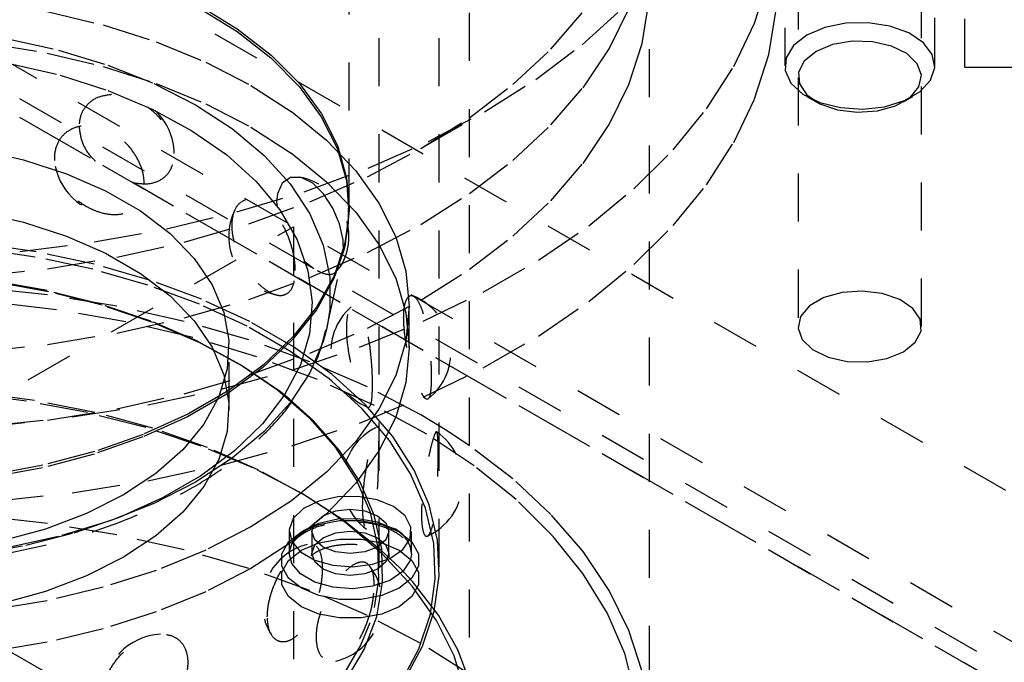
# Model space of a CAD drawing. Header units: inches. Extents: x 1907 to 2452, y -210 to -54.
# Tile 404 of 656: x 1998.1 to 2000.15, y -189.95 to -188.61. Entities that reach past the tile are written whole.
import ezdxf

# ---------------------------------------------------------------- set-up
doc = ezdxf.new("R2010")
doc.units = ezdxf.units.IN
doc.header["$LTSCALE"] = 0.5
doc.header["$MEASUREMENT"] = 0
doc.linetypes.add('HIDDEN', pattern=[0.225, 0.15, -0.075])
doc.layers.add('SID-M-H', color=4, linetype='HIDDEN')

msp = doc.modelspace()

# ---------------------------------------------------------------- linework, layer by layer
at = {"layer": 'SID-M-H'}
for p, q in [((1998.79075, -188.99808), (1998.79075, -184.10164)), ((2007.77863, -193.98848), (1992.04551, -184.90594)), ((2015.11487, -198.53046), (1991.78034, -185.05973)), ((1992.04203, -185.27355), (2007.07501, -193.95191)), ((1992.04203, -185.31213), (2007.07501, -193.99048)), ((2007.77863, -194.39675), (1992.04551, -185.31421)), ((1998.85325, -189.74751), (1998.85325, -185.47353)), ((1998.97825, -189.74751), (1998.97825, -185.47353)), ((1999.04075, -190.09485), (1999.04075, -185.68757)), ((1999.697, -188.22578), (1999.697, -188.70489)), ((2000.0095, -188.70489), (2000.0095, -188.22578)), ((2000.07125, -188.20687), (2000.07125, -188.70809)), ((1999.41575, -190.57048), (1999.41575, -188.52913)), ((1999.63418, -188.61615), (1999.66378, -188.52376)), ((1999.72475, -188.52913), (1999.72475, -189.24768)), ((1999.98175, -189.24768), (1999.98175, -188.52913)), ((1999.40017, -188.65873), (1999.41402, -188.57245)), ((1998.16231, -188.59202), (1998.27887, -188.61989)), ((1998.47618, -188.58379), (1998.55739, -188.63354)), ((1998.47659, -188.57796), (1998.55785, -188.62773)), ((1999.21039, -188.67042), (1999.27729, -188.59286)), ((1999.27546, -188.66099), (1999.36042, -188.58401)), ((1999.33151, -188.66965), (1999.37259, -188.58631)), ((1999.66378, -188.68136), (1999.67951, -188.58784)), ((1999.87074, -188.61525), (1999.8242, -188.61626)), ((1999.91573, -188.62221), (1999.87074, -188.61525)), ((1998.27887, -188.61989), (1998.38929, -188.65512)), ((1998.55739, -188.63354), (1998.62784, -188.68848)), ((1998.55785, -188.62773), (1998.62834, -188.68271)), ((1999.59093, -188.70673), (1999.63418, -188.61615)), ((1999.78024, -188.62514), (1999.74276, -188.64111)), ((1999.8242, -188.61626), (1999.78024, -188.62514)), ((1999.95517, -188.63652), (1999.91573, -188.62221)), ((1998.07685, -188.64844), (1998.18543, -188.67222)), ((1998.38929, -188.65512), (1998.49218, -188.69727)), ((1999.74276, -188.64111), (1999.71511, -188.66274)), ((1999.83736, -188.65394), (1999.79681, -188.6609)), ((1999.87962, -188.65494), (1999.83736, -188.65394)), ((1999.91903, -188.66382), (1999.87962, -188.65494)), ((1999.98555, -188.6569), (1999.95517, -188.63652)), ((1998.04109, -188.65841), (1998.16231, -188.67857)), ((1998.18543, -188.67222), (1998.28825, -188.70337)), ((1999.13137, -188.74409), (1999.21039, -188.67042)), ((1999.17921, -188.73341), (1999.27546, -188.66099)), ((1999.27729, -188.75045), (1999.33151, -188.66965)), ((1999.37259, -188.7439), (1999.40017, -188.65873)), ((1999.71511, -188.66274), (1999.69972, -188.68812)), ((1999.76239, -188.67509), (1999.73781, -188.69497)), ((1999.79681, -188.6609), (1999.76239, -188.67509)), ((1999.95131, -188.6796), (1999.91903, -188.66382)), ((2000.00418, -188.68154), (1999.98555, -188.6569)), ((1998.16231, -188.67857), (1998.27887, -188.70644)), ((1998.49218, -188.69727), (1998.58625, -188.7458)), ((1998.62784, -188.68848), (1998.68654, -188.74785)), ((1998.62834, -188.68271), (1998.68708, -188.74211)), ((1999.63418, -188.77374), (1999.66378, -188.68136)), ((1999.69972, -188.68812), (1999.69798, -188.71499)), ((1999.73781, -188.69497), (1999.72574, -188.71837)), ((1999.97296, -188.70058), (1999.95131, -188.6796)), ((2000.00939, -188.70826), (2000.00418, -188.68154)), ((1998.08403, -188.69987), (1998.18934, -188.72451)), ((1998.27887, -188.70644), (1998.38929, -188.74167)), ((1998.28825, -188.70337), (1998.38382, -188.74145)), ((1999.53435, -188.79482), (1999.59093, -188.70673)), ((1999.69798, -188.71499), (1999.71004, -188.74096)), ((1999.98164, -188.72448), (1999.97296, -188.70058)), ((2000.00073, -188.73468), (2000.00939, -188.70826)), ((2000.07125, -188.70809), (2000.28625, -188.70809)), ((1998.18934, -188.72451), (1998.28861, -188.75643)), ((1999.07238, -188.80071), (1999.17921, -188.73341)), ((1999.72574, -188.71837), (1999.72748, -188.74277)), ((1999.97641, -188.74871), (1999.98164, -188.72448)), ((1999.97897, -188.75845), (2000.00073, -188.73468)), ((1998.28861, -188.75643), (1998.38033, -188.79515)), ((1998.38382, -188.74145), (1998.47074, -188.78591)), ((1998.38929, -188.74167), (1998.49218, -188.78382)), ((1998.58625, -188.7458), (1998.67031, -188.8001)), ((1998.68654, -188.74785), (1998.73266, -188.8108)), ((1998.68708, -188.74211), (1998.73323, -188.80511)), ((1999.04092, -188.81324), (1999.13137, -188.74409)), ((1999.21039, -188.82802), (1999.27729, -188.75045)), ((1999.33151, -188.82725), (1999.37259, -188.7439)), ((1999.71004, -188.74096), (1999.73482, -188.76373)), ((1999.72748, -188.74277), (1999.74286, -188.76552)), ((1999.94603, -188.77746), (1999.97897, -188.75845)), ((1999.95783, -188.77065), (1999.97641, -188.74871)), ((1999.59093, -188.86432), (1999.63418, -188.77374)), ((1999.73482, -188.76373), (1999.77012, -188.78126)), ((1999.74275, -188.76866), (1999.76237, -188.77999)), ((1999.74286, -188.76552), (1999.7702, -188.78415)), ((1999.90486, -188.79003), (1999.94603, -188.77746)), ((1999.92792, -188.78792), (1999.95783, -188.77065)), ((1999.94413, -188.77999), (1999.96375, -188.76866)), ((1998.38033, -188.79515), (1998.46311, -188.84008)), ((1998.47074, -188.78591), (1998.54775, -188.83609)), ((1998.49218, -188.78382), (1998.58625, -188.83235)), ((1998.67031, -188.8001), (1998.74331, -188.8595)), ((1999.46486, -188.87979), (1999.53435, -188.79482)), ((1999.77012, -188.78126), (1999.81281, -188.79202)), ((1999.7702, -188.78415), (1999.80654, -188.79665)), ((1999.80654, -188.79665), (1999.84794, -188.80167)), ((1999.81281, -188.79202), (1999.85909, -188.79503)), ((1999.84794, -188.80167), (1999.88992, -188.79865)), ((1999.85909, -188.79503), (1999.90486, -188.79003)), ((1999.88992, -188.79865), (1999.92792, -188.78792)), ((1998.73266, -188.8108), (1998.76556, -188.87647)), ((1998.73323, -188.80511), (1998.76615, -188.87081)), ((1998.9398, -188.87727), (1999.04092, -188.81324)), ((1998.93999, -188.87717), (1999.07259, -188.80059)), ((1998.9558, -188.86238), (1999.07238, -188.80071)), ((1998.46311, -188.84008), (1998.5357, -188.89054)), ((1998.54775, -188.83609), (1998.61372, -188.89126)), ((1998.58625, -188.83235), (1998.67031, -188.88665)), ((1999.13137, -188.90169), (1999.21039, -188.82802)), ((1999.27729, -188.90804), (1999.33151, -188.82725)), ((1998.74331, -188.8595), (1998.80434, -188.92324)), ((1998.01764, -188.8789), (1998.11286, -188.90058)), ((1998.76556, -188.87647), (1998.78478, -188.94392)), ((1998.76615, -188.87081), (1998.78537, -188.9383)), ((1998.82888, -188.93565), (1998.9398, -188.87727)), ((1998.83036, -188.91795), (1998.9558, -188.86238)), ((1999.38298, -188.96098), (1999.46486, -188.87979)), ((1999.53435, -188.95242), (1999.59093, -188.86432)), ((1998.11286, -188.90058), (1998.20209, -188.92954)), ((1998.5357, -188.89054), (1998.597, -188.94578)), ((1998.61372, -188.89126), (1998.66768, -188.95062)), ((1998.67031, -188.88665), (1998.74331, -188.94605)), ((1999.04092, -188.97083), (1999.13137, -188.90169)), ((1998.697, -188.96699), (1998.83036, -188.91795)), ((1999.21039, -188.98561), (1999.27729, -188.90804)), ((1998.20209, -188.92954), (1998.28365, -188.96525)), ((1998.66838, -188.93727), (1998.65113, -188.94929)), ((1998.6907, -188.93719), (1998.66838, -188.93727)), ((1998.7148, -188.9492), (1998.6907, -188.93719)), ((1998.7091, -188.98787), (1998.82888, -188.93565)), ((1998.78537, -188.9383), (1998.79075, -188.99808)), ((1998.80434, -188.92324), (1998.85262, -188.99053)), ((1998.597, -188.94578), (1998.64608, -189.00494)), ((1998.65113, -188.94929), (1998.6414, -188.97115)), ((1998.66768, -188.95062), (1998.70886, -189.0133)), ((1998.73753, -188.97152), (1998.7148, -188.9492)), ((1998.74331, -188.94605), (1998.80434, -189.00979)), ((1998.78478, -188.94392), (1998.79004, -189.01221)), ((1999.28931, -189.03782), (1999.38298, -188.96098)), ((1999.46486, -189.03738), (1999.53435, -188.95242)), ((1998.28365, -188.96525), (1998.35603, -189.00703)), ((1998.55675, -189.00914), (1998.697, -188.96699)), ((1998.6414, -188.97115), (1998.63965, -188.98878)), ((1998.75647, -189.001), (1998.73753, -188.97152)), ((1998.9398, -189.03487), (1999.04092, -188.97083)), ((1998.58148, -189.03348), (1998.7091, -188.98787)), ((1998.63965, -188.98878), (1998.64085, -188.99766)), ((1998.64608, -189.00494), (1998.68219, -189.06713)), ((1998.77018, -189.03406), (1998.75647, -189.001)), ((1998.79075, -188.99808), (1998.79064, -189.00663)), ((1998.85262, -188.99053), (1998.88754, -189.06051)), ((1999.13137, -189.05928), (1999.21039, -188.98561)), ((1998.01764, -189.00873), (1998.11286, -189.03041)), ((1998.35603, -189.00703), (1998.41789, -189.05412)), ((1998.41066, -189.04407), (1998.55675, -189.00914)), ((1998.70886, -189.0133), (1998.73665, -189.07839)), ((1998.79064, -189.00663), (1998.78187, -189.07484)), ((1998.79004, -189.01221), (1998.78236, -189.07558)), ((1998.80434, -189.00979), (1998.85262, -189.07708)), ((1993.96562, -191.75817), (1998.67463, -189.03971)), ((1998.11286, -189.03041), (1998.20209, -189.05937)), ((1998.25986, -189.07152), (1998.41066, -189.04407)), ((1998.44712, -189.0721), (1998.58148, -189.03348)), ((1998.67463, -189.03971), (1998.67463, -190.26453)), ((1998.7779, -189.06724), (1998.77018, -189.03406)), ((1998.82888, -189.09324), (1998.9398, -189.03487)), ((1999.18455, -189.10972), (1999.28931, -189.03782)), ((1999.38298, -189.11858), (1999.46486, -189.03738)), ((1998.20209, -189.05937), (1998.28365, -189.09508)), ((1998.41789, -189.05412), (1998.46806, -189.10563)), ((1998.88754, -189.06051), (1998.90868, -189.13231)), ((1999.04092, -189.12843), (1999.13137, -189.05928)), ((1998.137, -189.10295), (1998.01305, -189.08516)), ((1998.13931, -189.09218), (1998.01453, -189.07426)), ((1998.10549, -189.09128), (1998.25986, -189.07152)), ((1998.30716, -189.10341), (1998.44712, -189.0721)), ((1998.68219, -189.06713), (1998.70478, -189.13142)), ((1998.73665, -189.07839), (1998.75065, -189.14494)), ((1998.7449, -189.24767), (1998.78236, -189.07558)), ((1998.78187, -189.07484), (1998.75919, -189.14197)), ((1998.7789, -189.09145), (1998.7779, -189.06724)), ((1998.78128, -189.08038), (1998.77929, -189.08848)), ((1998.78236, -189.07558), (1998.78128, -189.08038)), ((1998.85262, -189.07708), (1998.88754, -189.14706)), ((1997.94872, -189.10319), (1998.10549, -189.09128)), ((1998.25689, -189.12838), (1998.137, -189.10295)), ((1998.26, -189.11777), (1998.13931, -189.09218)), ((1998.16279, -189.12712), (1998.30716, -189.10341)), ((1998.28365, -189.09508), (1998.35603, -189.13686)), ((1998.46806, -189.10563), (1998.50561, -189.1606)), ((1998.7091, -189.14546), (1998.82888, -189.09324)), ((1998.77929, -189.08848), (1998.75861, -189.14747)), ((1998.01525, -189.14304), (1998.16279, -189.12712)), ((1998.37519, -189.15075), (1998.26, -189.11777)), ((1998.69663, -189.11066), (1998.71707, -189.12698)), ((1999.06946, -189.17616), (1999.18455, -189.10972)), ((1999.28931, -189.19541), (1999.38298, -189.11858)), ((1998.37132, -189.16114), (1998.25689, -189.12838)), ((1998.35603, -189.13686), (1998.41789, -189.18395)), ((1998.58148, -189.19107), (1998.7091, -189.14546)), ((1998.70478, -189.13142), (1998.71352, -189.19682)), ((1998.75861, -189.14747), (1998.72235, -189.21254)), ((1998.75919, -189.14197), (1998.72291, -189.20709)), ((1998.75065, -189.14494), (1998.75065, -189.21198)), ((1998.88754, -189.14706), (1998.90868, -189.21886)), ((1998.90868, -189.13231), (1998.91575, -189.20502)), ((1998.9398, -189.19246), (1999.04092, -189.12843)), ((1998.16279, -189.18167), (1998.01525, -189.16575)), ((1998.16206, -189.17281), (1998.04616, -189.15213)), ((1998.16481, -189.17499), (1998.04805, -189.15414)), ((1998.47894, -189.20085), (1998.37132, -189.16114)), ((1998.48353, -189.19073), (1998.37519, -189.15075)), ((1998.50561, -189.1606), (1998.52984, -189.21801)), ((1998.27311, -189.20099), (1998.16206, -189.17281)), ((1998.30716, -189.20538), (1998.16279, -189.18167)), ((1998.27669, -189.20337), (1998.16481, -189.17499)), ((1998.41789, -189.18395), (1998.46806, -189.23546)), ((1998.94491, -189.23664), (1999.06946, -189.17616)), ((1999.77858, -189.18731), (1999.74867, -189.20458)), ((1999.81658, -189.17659), (1999.77858, -189.18731)), ((1999.85856, -189.17357), (1999.81658, -189.17659)), ((1999.89996, -189.17858), (1999.85856, -189.17357)), ((1999.9363, -189.19108), (1999.89996, -189.17858)), ((1998.18187, -189.21256), (1998.03439, -189.19537)), ((1998.37789, -189.2363), (1998.27311, -189.20099)), ((1998.38224, -189.23894), (1998.27669, -189.20337)), ((1998.44712, -189.23668), (1998.30716, -189.20538)), ((1998.44712, -189.2297), (1998.58148, -189.19107)), ((1998.57849, -189.24705), (1998.47894, -189.20085)), ((1998.58375, -189.23724), (1998.48353, -189.19073)), ((1998.72291, -189.20709), (1998.67354, -189.26926)), ((1998.71352, -189.19682), (1998.70828, -189.26235)), ((1998.82888, -189.25083), (1998.9398, -189.19246)), ((1998.91575, -189.20502), (1998.90868, -189.27774)), ((1998.91575, -189.29158), (1998.91575, -189.20502)), ((1999.18455, -189.26731), (1999.28931, -189.19541)), ((1999.74867, -189.20458), (1999.73009, -189.22652)), ((1999.96364, -189.20971), (1999.9363, -189.19108)), ((1999.97902, -189.23246), (1999.96364, -189.20971)), ((1998.32592, -189.23765), (1998.18187, -189.21256)), ((1998.30716, -189.261), (1998.44712, -189.2297)), ((1998.52984, -189.21801), (1998.54031, -189.2768)), ((1998.72235, -189.21254), (1998.67301, -189.27468)), ((1998.75065, -189.21198), (1998.7449, -189.24767)), ((1998.90868, -189.21886), (1998.91575, -189.29158)), ((1999.73009, -189.22652), (1999.72486, -189.25075)), ((1998.46526, -189.27042), (1998.32592, -189.23765)), ((1998.475, -189.27827), (1998.37789, -189.2363)), ((1998.48007, -189.28122), (1998.38224, -189.23894)), ((1998.58148, -189.27531), (1998.44712, -189.23668)), ((1998.46806, -189.23546), (1998.50561, -189.29043)), ((1998.66881, -189.29919), (1998.57849, -189.24705)), ((1998.67467, -189.28972), (1998.58375, -189.23724)), ((1998.7091, -189.30305), (1998.82888, -189.25083)), ((1998.7449, -189.24767), (1998.74351, -189.2538)), ((1998.81182, -189.29071), (1998.94491, -189.23664)), ((1999.72486, -189.25075), (1999.73354, -189.27465)), ((1999.98076, -189.25686), (1999.97902, -189.23246)), ((1998.16279, -189.28471), (1998.30716, -189.261)), ((1998.59868, -189.31058), (1998.46526, -189.27042)), ((1998.67354, -189.26926), (1998.61179, -189.32764)), ((1998.70828, -189.26235), (1998.68912, -189.327)), ((1998.74351, -189.2538), (1998.73665, -189.27853)), ((1999.06946, -189.33375), (1999.18455, -189.26731)), ((1999.96869, -189.28026), (1999.98076, -189.25686)), ((1998.01525, -189.30063), (1998.16279, -189.28471)), ((1998.5632, -189.32636), (1998.475, -189.27827)), ((1998.56892, -189.32966), (1998.48007, -189.28122)), ((1998.50561, -189.29043), (1998.52984, -189.34784)), ((1998.54031, -189.2768), (1998.53682, -189.33585)), ((1998.54075, -189.42141), (1998.54075, -189.29158)), ((1998.7091, -189.32092), (1998.58148, -189.27531)), ((1998.67301, -189.27468), (1998.6113, -189.33302)), ((1998.67116, -189.33798), (1998.81182, -189.29071)), ((1998.75522, -189.34758), (1998.67467, -189.28972)), ((1998.73665, -189.27853), (1998.70886, -189.34362)), ((1998.90868, -189.27774), (1998.88754, -189.34954)), ((1998.91575, -189.29158), (1998.90868, -189.36429)), ((1999.73354, -189.27465), (1999.75519, -189.29563)), ((1999.94411, -189.30014), (1999.96869, -189.28026)), ((1998.58148, -189.34867), (1998.7091, -189.30305)), ((1998.72499, -189.35777), (1998.59868, -189.31058)), ((1998.74883, -189.35666), (1998.66881, -189.29919)), ((1999.75519, -189.29563), (1999.78747, -189.31141)), ((1999.78747, -189.31141), (1999.82688, -189.32029)), ((1999.90969, -189.31433), (1999.94411, -189.30014)), ((1998.61179, -189.32764), (1998.5385, -189.38138)), ((1998.64133, -189.37993), (1998.5632, -189.32636)), ((1998.64763, -189.38364), (1998.56892, -189.32966)), ((1998.68912, -189.327), (1998.65634, -189.38981)), ((1998.82888, -189.37314), (1998.7091, -189.32092)), ((1999.82688, -189.32029), (1999.86914, -189.3213)), ((1999.86914, -189.3213), (1999.90969, -189.31433)), ((1998.44712, -189.38729), (1998.58148, -189.34867)), ((1998.53682, -189.33585), (1998.51943, -189.39409)), ((1998.52399, -189.37809), (1998.67116, -189.33798)), ((1998.52984, -189.34784), (1998.54031, -189.40663)), ((1998.6113, -189.33302), (1998.53806, -189.38673)), ((1998.70886, -189.34362), (1998.66768, -189.4063)), ((1998.82447, -189.41012), (1998.75522, -189.34758)), ((1998.88754, -189.34954), (1998.85262, -189.41952)), ((1998.94491, -189.39423), (1999.06946, -189.33375)), ((1998.84309, -189.41159), (1998.72499, -189.35777)), ((1998.75452, -189.36127), (1998.74883, -189.35666)), ((1998.81762, -189.41879), (1998.75452, -189.36127)), ((1998.9398, -189.43151), (1998.82888, -189.37314)), ((1998.90868, -189.36429), (1998.88754, -189.43609)), ((1998.11945, -189.403), (1997.98942, -189.38705)), ((1998.13565, -189.40125), (1998.00599, -189.38401)), ((1998.30716, -189.41859), (1998.44712, -189.38729)), ((1998.37138, -189.41076), (1998.52399, -189.37809)), ((1998.53806, -189.38673), (1998.45433, -189.43507)), ((1998.5385, -189.38138), (1998.45473, -189.42975)), ((1998.51943, -189.39409), (1998.48846, -189.45041)), ((1998.65634, -189.38981), (1998.61045, -189.44982)), ((1998.70836, -189.4383), (1998.64133, -189.37993)), ((1998.66543, -189.39778), (1998.64763, -189.38364)), ((1998.81182, -189.4483), (1998.94491, -189.39423)), ((1998.24588, -189.42672), (1998.11945, -189.403)), ((1998.26141, -189.42634), (1998.13565, -189.40125)), ((1998.21448, -189.43572), (1998.37138, -189.41076)), ((1998.54031, -189.40663), (1998.53682, -189.46568)), ((1998.66768, -189.4063), (1998.61372, -189.46566)), ((1998.71516, -189.44244), (1998.66543, -189.39778)), ((1998.8816, -189.47662), (1998.82447, -189.41012)), ((1998.95195, -189.47155), (1998.84309, -189.41159)), ((1998.16279, -189.4423), (1998.30716, -189.41859)), ((1998.36732, -189.45793), (1998.24588, -189.42672)), ((1998.38183, -189.45901), (1998.26141, -189.42634)), ((1998.45433, -189.43507), (1998.36128, -189.47735)), ((1998.45473, -189.42975), (1998.36163, -189.47205)), ((1998.85262, -189.41952), (1998.80434, -189.48681)), ((1998.87437, -189.48484), (1998.81762, -189.41879)), ((1998.99435, -189.46458), (1998.9398, -189.43151)), ((1998.67463, -190.26453), (1997.26042, -189.44812)), ((1998.01525, -189.45822), (1998.16279, -189.4423)), ((1998.05444, -189.45281), (1998.21448, -189.43572)), ((1998.48846, -189.45041), (1998.4445, -189.50378)), ((1998.61045, -189.44982), (1998.55213, -189.50611)), ((1998.67116, -189.49557), (1998.81182, -189.4483)), ((1998.76344, -189.5007), (1998.70836, -189.4383)), ((1998.77065, -189.5053), (1998.71516, -189.44244)), ((1998.88754, -189.43609), (1998.85262, -189.50608)), ((1998.36163, -189.47205), (1998.26051, -189.5077)), ((1998.48244, -189.4963), (1998.36732, -189.45793)), ((1998.49555, -189.49888), (1998.38183, -189.45901)), ((1998.53682, -189.46568), (1998.51943, -189.52392)), ((1998.61372, -189.46566), (1998.54775, -189.52083)), ((1999.0506, -189.53713), (1998.95195, -189.47155)), ((1999.04092, -189.49555), (1998.99435, -189.46458)), ((1998.36128, -189.47735), (1998.26023, -189.51298)), ((1998.58999, -189.54141), (1998.48244, -189.4963)), ((1998.52399, -189.53569), (1998.67116, -189.49557)), ((1998.80434, -189.48681), (1998.74331, -189.55055)), ((1998.91842, -189.55406), (1998.87437, -189.48484)), ((1998.92594, -189.54629), (1998.8816, -189.47662)), ((1999.13137, -189.56469), (1999.04092, -189.49555)), ((1998.26023, -189.51298), (1998.15259, -189.54146)), ((1998.26051, -189.5077), (1998.1528, -189.5362)), ((1998.4445, -189.50378), (1998.38835, -189.55319)), ((1998.55213, -189.50611), (1998.48226, -189.55784)), ((1998.60129, -189.54551), (1998.49555, -189.49888)), ((1998.80583, -189.56632), (1998.76344, -189.5007)), ((1998.81336, -189.5714), (1998.77065, -189.5053)), ((1998.85262, -189.50608), (1998.80434, -189.57336)), ((1998.1528, -189.5362), (1998.04001, -189.55714)), ((1998.37138, -189.56835), (1998.52399, -189.53569)), ((1998.54775, -189.52083), (1998.47074, -189.57101)), ((1998.51943, -189.52392), (1998.48846, -189.58024)), ((1999.1337, -189.60378), (1999.0506, -189.53713)), ((1998.15259, -189.54146), (1998.03986, -189.56239)), ((1998.38835, -189.55319), (1998.32108, -189.59773)), ((1998.48226, -189.55784), (1998.40192, -189.60423)), ((1998.68878, -189.59276), (1998.58999, -189.54141)), ((1998.69785, -189.59835), (1998.60129, -189.54551)), ((1998.74331, -189.55055), (1998.67031, -189.60995)), ((1998.94924, -189.62561), (1998.91842, -189.55406)), ((1998.95697, -189.61833), (1998.92594, -189.54629)), ((1998.21448, -189.59332), (1998.37138, -189.56835)), ((1998.47074, -189.57101), (1998.38382, -189.61547)), ((1998.80434, -189.57336), (1998.74331, -189.63711)), ((1998.83499, -189.6343), (1998.80583, -189.56632)), ((1998.84273, -189.63989), (1998.81336, -189.5714)), ((1999.21039, -189.63837), (1999.13137, -189.56469)), ((1998.05444, -189.6104), (1998.21448, -189.59332)), ((1998.32108, -189.59773), (1998.24393, -189.63657)), ((1998.48846, -189.58024), (1998.4445, -189.63361)), ((1998.77773, -189.64979), (1998.68878, -189.59276)), ((1998.75094, -189.63282), (1998.69785, -189.59835)), ((1998.38382, -189.61547), (1998.28825, -189.65355)), ((1998.40192, -189.60423), (1998.3123, -189.64456)), ((1998.67031, -189.60995), (1998.58625, -189.66425)), ((1998.72781, -189.61075), (1998.69585, -189.62638)), ((1998.76684, -189.60196), (1998.72781, -189.61075)), ((1998.80869, -189.60096), (1998.76684, -189.60196)), ((1998.84883, -189.60786), (1998.80869, -189.60096)), ((1998.88292, -189.62191), (1998.84883, -189.60786)), ((1998.97433, -189.69187), (1998.95697, -189.61833)), ((1999.13818, -189.60776), (1999.1337, -189.60378)), ((1999.21392, -189.68281), (1999.13818, -189.60776)), ((1998.24393, -189.63657), (1998.15833, -189.66898)), ((1998.4445, -189.63361), (1998.38835, -189.68302)), ((1998.74331, -189.63711), (1998.67031, -189.6965)), ((1998.69585, -189.62638), (1998.67441, -189.64715)), ((1998.73638, -189.6412), (1998.76233, -189.63119)), ((1998.78413, -189.65683), (1998.75094, -189.63282)), ((1998.76233, -189.63119), (1998.79295, -189.62767)), ((1998.79295, -189.62767), (1998.82356, -189.63119)), ((1998.82356, -189.63119), (1998.84952, -189.6412)), ((1998.85054, -189.70375), (1998.83499, -189.6343)), ((1998.8584, -189.70986), (1998.84273, -189.63989)), ((1998.90726, -189.64159), (1998.88292, -189.62191)), ((1998.96648, -189.69867), (1998.94924, -189.62561)), ((1999.27729, -189.71593), (1999.21039, -189.63837)), ((1998.16279, -189.65731), (1998.01525, -189.64138)), ((1998.30716, -189.68102), (1998.16279, -189.65731)), ((1998.28825, -189.65355), (1998.18543, -189.6847)), ((1998.3123, -189.64456), (1998.21479, -189.67823)), ((1998.67441, -189.64715), (1998.66581, -189.67082)), ((1998.69113, -189.67448), (1998.72757, -189.65919)), ((1998.69585, -189.67211), (1998.72781, -189.65648)), ((1998.71295, -189.67386), (1998.71904, -189.65618)), ((1998.71904, -189.65618), (1998.73638, -189.6412)), ((1998.72757, -189.65919), (1998.77042, -189.65116)), ((1998.72781, -189.65648), (1998.76684, -189.64769)), ((1998.76684, -189.64769), (1998.80869, -189.64669)), ((1998.77042, -189.65116), (1998.81548, -189.65116)), ((1998.85586, -189.71187), (1998.77773, -189.64979)), ((1998.85915, -189.72027), (1998.78413, -189.65683)), ((1998.80869, -189.64669), (1998.84883, -189.65359)), ((1998.81548, -189.65116), (1998.85832, -189.65919)), ((1998.84883, -189.65359), (1998.88292, -189.66764)), ((1998.84952, -189.6412), (1998.86686, -189.65618)), ((1998.85832, -189.65919), (1998.89477, -189.67448)), ((1998.86686, -189.65618), (1998.87295, -189.67386)), ((1998.91922, -189.66477), (1998.90726, -189.64159)), ((1998.15833, -189.66898), (1998.06589, -189.69436)), ((1998.21479, -189.67823), (1998.11084, -189.70472)), ((1998.44712, -189.71232), (1998.30716, -189.68102)), ((1998.58625, -189.66425), (1998.49218, -189.71278)), ((1998.66464, -189.69552), (1998.69113, -189.67448)), ((1998.6657, -189.67386), (1998.6657, -189.71958)), ((1998.66581, -189.67082), (1998.67099, -189.69482)), ((1998.67441, -189.69288), (1998.69585, -189.67211)), ((1998.71295, -189.67386), (1998.71295, -189.71958)), ((1998.71904, -189.69153), (1998.71295, -189.67386)), ((1998.73638, -189.68693), (1998.76233, -189.67691)), ((1998.76233, -189.67691), (1998.79295, -189.6734)), ((1998.79295, -189.6734), (1998.82356, -189.67691)), ((1998.82356, -189.67691), (1998.84952, -189.68693)), ((1998.87295, -189.67386), (1998.86686, -189.69153)), ((1998.87295, -189.71958), (1998.87295, -189.67386)), ((1998.89477, -189.67448), (1998.92125, -189.69552)), ((1998.91748, -189.68893), (1998.91922, -189.66477)), ((1998.92019, -189.71958), (1998.92019, -189.67386)), ((1998.18543, -189.6847), (1998.07685, -189.70847)), ((1998.38835, -189.68302), (1998.32108, -189.72756)), ((1998.67031, -189.6965), (1998.58625, -189.75081)), ((1998.65072, -189.72026), (1998.66464, -189.69552)), ((1998.66581, -189.71655), (1998.67441, -189.69288)), ((1998.67099, -189.69482), (1998.68939, -189.71654)), ((1998.69113, -189.71306), (1998.72757, -189.69777)), ((1998.71904, -189.70191), (1998.73638, -189.68693)), ((1998.73638, -189.70651), (1998.71904, -189.69153)), ((1998.72757, -189.69777), (1998.77042, -189.68973)), ((1998.77042, -189.68973), (1998.81548, -189.68973)), ((1998.81548, -189.68973), (1998.85832, -189.69777)), ((1998.84952, -189.68693), (1998.86686, -189.70191)), ((1998.86686, -189.69153), (1998.84952, -189.70651)), ((1998.85832, -189.69777), (1998.89477, -189.71306)), ((1998.90226, -189.71146), (1998.91748, -189.68893)), ((1998.92125, -189.69552), (1998.93518, -189.72026)), ((1998.96994, -189.77238), (1998.96648, -189.69867)), ((1998.97781, -189.76607), (1998.97433, -189.69187)), ((1999.27715, -189.76163), (1999.21392, -189.68281)), ((1998.11084, -189.70472), (1998.00204, -189.72364)), ((1998.49218, -189.71278), (1998.38929, -189.75493)), ((1998.58148, -189.75094), (1998.44712, -189.71232)), ((1998.65072, -189.74627), (1998.65072, -189.72026)), ((1998.66464, -189.7341), (1998.69113, -189.71306)), ((1998.6657, -189.71958), (1998.66575, -189.7177)), ((1998.67099, -189.74054), (1998.6657, -189.71958)), ((1998.66575, -189.7177), (1998.66581, -189.71655)), ((1998.68939, -189.71654), (1998.71901, -189.73364)), ((1998.71295, -189.71958), (1998.71904, -189.70191)), ((1998.71904, -189.73726), (1998.71295, -189.71958)), ((1998.76233, -189.71652), (1998.73638, -189.70651)), ((1998.79295, -189.72004), (1998.76233, -189.71652)), ((1998.82356, -189.71652), (1998.79295, -189.72004)), ((1998.84952, -189.70651), (1998.82356, -189.71652)), ((1998.85228, -189.77378), (1998.85054, -189.70375)), ((1998.89582, -189.74986), (1998.85586, -189.71187)), ((1998.86014, -189.7804), (1998.8584, -189.70986)), ((1998.92207, -189.78795), (1998.85915, -189.72027)), ((1998.86686, -189.70191), (1998.87295, -189.71958)), ((1998.87295, -189.71958), (1998.86686, -189.73726)), ((1998.87519, -189.72991), (1998.90226, -189.71146)), ((1998.89477, -189.71306), (1998.92125, -189.7341)), ((1998.92012, -189.72209), (1998.91748, -189.73466)), ((1998.92019, -189.71958), (1998.92012, -189.72209)), ((1998.93518, -189.72026), (1998.93518, -189.74627)), ((1999.33151, -189.79673), (1999.27729, -189.71593)), ((1998.32108, -189.72756), (1998.24393, -189.7664)), ((1998.65072, -189.75884), (1998.66464, -189.7341)), ((1998.68939, -189.76227), (1998.67099, -189.74054)), ((1998.71901, -189.73364), (1998.75664, -189.74426)), ((1998.73638, -189.75224), (1998.71904, -189.73726)), ((1998.79821, -189.74725), (1998.8392, -189.74229)), ((1998.8392, -189.74229), (1998.87519, -189.72991)), ((1998.86686, -189.73726), (1998.84952, -189.75224)), ((1998.91748, -189.73466), (1998.90226, -189.75718)), ((1998.92125, -189.7341), (1998.93518, -189.75884)), ((1998.38929, -189.75493), (1998.27887, -189.79016)), ((1998.58625, -189.75081), (1998.49218, -189.79934)), ((1998.7091, -189.79656), (1998.58148, -189.75094)), ((1998.66464, -189.771), (1998.65072, -189.74627)), ((1998.65072, -189.78484), (1998.65072, -189.75884)), ((1998.71901, -189.77936), (1998.68939, -189.76227)), ((1998.76233, -189.76225), (1998.73638, -189.75224)), ((1998.75664, -189.74426), (1998.79821, -189.74725)), ((1998.79295, -189.76576), (1998.76233, -189.76225)), ((1998.82356, -189.76225), (1998.79295, -189.76576)), ((1998.84952, -189.75224), (1998.82356, -189.76225)), ((1998.90226, -189.75718), (1998.87519, -189.77564)), ((1998.92233, -189.77833), (1998.89582, -189.74986)), ((1998.93518, -189.74627), (1998.92125, -189.771)), ((1998.93518, -189.75884), (1998.93518, -189.78484)), ((1999.32732, -189.84351), (1999.27715, -189.76163)), ((1998.24393, -189.7664), (1998.15833, -189.79881)), ((1998.69113, -189.79205), (1998.66464, -189.771)), ((1998.75664, -189.78998), (1998.71901, -189.77936)), ((1998.87519, -189.77564), (1998.8392, -189.78801)), ((1998.84313, -189.83195), (1998.85228, -189.77378)), ((1998.84795, -189.8506), (1998.86014, -189.7804)), ((1998.92125, -189.771), (1998.89477, -189.79205)), ((1998.9764, -189.84844), (1998.92233, -189.77833)), ((1998.95958, -189.84587), (1998.96994, -189.77238)), ((1998.96738, -189.84006), (1998.97781, -189.76607)), ((1998.15833, -189.79881), (1998.06589, -189.82419)), ((1998.27887, -189.79016), (1998.16231, -189.81803)), ((1998.49218, -189.79934), (1998.38929, -189.84148)), ((1998.66464, -189.80958), (1998.65072, -189.78484)), ((1998.72757, -189.80733), (1998.69113, -189.79205)), ((1998.82888, -189.84877), (1998.7091, -189.79656)), ((1998.79821, -189.79298), (1998.75664, -189.78998)), ((1998.8392, -189.78801), (1998.79821, -189.79298)), ((1998.89477, -189.79205), (1998.85832, -189.80733)), ((1998.93518, -189.78484), (1998.92125, -189.80958)), ((1998.97217, -189.8591), (1998.92207, -189.78795)), ((1999.37259, -189.88007), (1999.33151, -189.79673)), ((1998.16231, -189.81803), (1998.04109, -189.83819)), ((1998.69113, -189.83062), (1998.66464, -189.80958)), ((1998.77042, -189.81537), (1998.72757, -189.80733)), ((1998.81548, -189.81537), (1998.77042, -189.81537)), ((1998.85832, -189.80733), (1998.81548, -189.81537)), ((1998.92125, -189.80958), (1998.89477, -189.83062)), ((1998.38929, -189.84148), (1998.27887, -189.87671)), ((1998.72757, -189.84591), (1998.69113, -189.83062)), ((1998.89477, -189.83062), (1998.85832, -189.84591)), ((1998.94315, -189.91295), (1998.96738, -189.84006)), ((1999.36399, -189.92775), (1999.32732, -189.84351)), ((1998.77042, -189.85395), (1998.72757, -189.84591)), ((1998.81548, -189.85395), (1998.77042, -189.85395)), ((1998.81438, -189.91189), (1998.83422, -189.86308)), ((1998.85832, -189.84591), (1998.81548, -189.85395)), ((1998.82197, -189.91954), (1998.84795, -189.8506)), ((1998.9398, -189.90715), (1998.82888, -189.84877)), ((1998.93551, -189.91829), (1998.95958, -189.84587)), ((1999.00888, -189.93293), (1998.97217, -189.8591)), ((1999.01748, -189.92142), (1998.9764, -189.84844)), ((1998.27887, -189.87671), (1998.16231, -189.90458)), ((1999.40017, -189.96524), (1999.37259, -189.88007)), ((1998.16231, -189.90458), (1998.04109, -189.92474)), ((1998.77525, -189.97818), (1998.81438, -189.91189)), ((1998.78255, -189.98632), (1998.82197, -189.91954)), ((1998.89802, -189.98877), (1998.93551, -189.91829)), ((1998.90541, -189.98391), (1998.94315, -189.91295)), ((1999.04092, -189.97118), (1998.9398, -189.90715)), ((1999.04511, -189.99649), (1999.01748, -189.92142)), ((1999.03179, -190.0086), (1999.00888, -189.93293)), ((1999.38683, -190.01361), (1999.36399, -189.92775))]:
    msp.add_line(p, q, dxfattribs=at)
for centre, radius, start, end in [((1998.30149, -188.88949), 0.125, 1.00493, 92.50266), ((1998.30149, -188.88949), 0.125, 191.1655, 270.32701), ((1998.66504, -189.05944), 0.125, 328.43752, 79.69901), ((1998.66504, -189.05944), 0.125, 154.04724, 258.41582), ((1998.87742, -189.30006), 0.125, 308.44538, 68.26564), ((1998.87742, -189.30006), 0.125, 131.35804, 247.23273), ((1998.9019, -189.56975), 0.125, 116.0931, 232.92351), ((1998.9019, -189.56975), 0.125, 294.50385, 55.52675), ((1998.85916, -189.72403), 0.06119, 4.16873, 67.15141), ((1998.73425, -189.82187), 0.125, 104.28341, 212.68311), ((1998.73425, -189.82187), 0.125, 283.12581, 37.43462), ((1998.40347, -190.01282), 0.125, 92.4093, 180)]:
    msp.add_arc(centre, radius, start, end, dxfattribs=at)
for points, knots in [([(1998.29605, -188.76491), (1998.286, -188.76626), (1998.26543, -188.76902), (1998.24248, -188.78673), (1998.23018, -188.80872), (1998.22897, -188.82473), (1998.22851, -188.8309)], [0, 0, 0, 0, 0.269988, 0.5521157, 0.8274859, 1, 1, 1, 1]), ([(1998.34044, -188.9482), (1998.35114, -188.94958), (1998.37292, -188.95239), (1998.4, -188.94338), (1998.41903, -188.92516), (1998.42771, -188.89914), (1998.42579, -188.86865), (1998.41368, -188.83724), (1998.39496, -188.80953), (1998.37829, -188.79654), (1998.37104, -188.79089)], [0, 0, 0, 0, 0.1298155, 0.2642565, 0.3963303, 0.5250428, 0.6509643, 0.7760628, 0.9026407, 1, 1, 1, 1]), ([(1998.36437, -188.95185), (1998.36336, -188.9616), (1998.36133, -188.9811), (1998.34536, -189.0022), (1998.32159, -189.0141), (1998.292, -189.01549), (1998.26043, -189.00704), (1998.23018, -188.99014), (1998.2042, -188.96643), (1998.18525, -188.93779), (1998.17586, -188.90669), (1998.17777, -188.87645), (1998.19121, -188.85095), (1998.21439, -188.83382), (1998.2439, -188.82742), (1998.27567, -188.83227), (1998.30608, -188.84728), (1998.33238, -188.87057), (1998.35217, -188.89964), (1998.36281, -188.92811), (1998.36392, -188.94501), (1998.36437, -188.95185)], [0, 0, 0, 0, 0.0554579, 0.1109395, 0.1658403, 0.2192081, 0.2711117, 0.3223399, 0.3739729, 0.4268563, 0.4812619, 0.5368274, 0.5927419, 0.6480375, 0.7019377, 0.7542614, 0.8055938, 0.8569812, 0.9093952, 0.9633154, 1, 1, 1, 1]), ([(1998.22851, -188.8309), (1998.22968, -188.84086), (1998.23203, -188.86078), (1998.24547, -188.88646), (1998.25827, -188.89901), (1998.26259, -188.90325)], [0, 0, 0, 0, 0.3983756, 0.7965762, 1, 1, 1, 1]), ([(1998.67855, -189.13118), (1998.67789, -189.14072), (1998.67657, -189.15981), (1998.66606, -189.17766), (1998.65013, -189.18469), (1998.6298, -189.17995), (1998.60755, -189.1649), (1998.58572, -189.14161), (1998.56659, -189.11237), (1998.55242, -189.07966), (1998.54533, -189.04653), (1998.54678, -189.01671), (1998.5569, -188.9941), (1998.57415, -188.98193), (1998.59569, -188.9818), (1998.61836, -188.99333), (1998.63953, -189.01467), (1998.6574, -189.04337), (1998.67056, -189.07648), (1998.67753, -189.10712), (1998.67825, -189.12424), (1998.67855, -189.13118)], [0, 0, 0, 0, 0.0554579, 0.1109395, 0.1658403, 0.2192081, 0.2711117, 0.3223399, 0.3739729, 0.4268563, 0.4812619, 0.5368274, 0.5927419, 0.6480375, 0.7019377, 0.7542614, 0.8055938, 0.8569812, 0.9093952, 0.9633154, 1, 1, 1, 1]), ([(1998.77808, -189.08929), (1998.78269, -189.07141), (1998.79019, -189.04235), (1998.78945, -189.01284), (1998.78917, -189.00148)], [0, 0, 0, 0, 0.6150504, 1, 1, 1, 1]), ([(1998.72392, -189.13093), (1998.73034, -189.13396), (1998.74442, -189.14062), (1998.761, -189.13826), (1998.76778, -189.12854), (1998.77071, -189.12435)], [0, 0, 0, 0, 0.3226215, 0.7078596, 1, 1, 1, 1]), ([(1998.904, -189.22955), (1998.90442, -189.23996), (1998.90525, -189.26076), (1998.91155, -189.29679), (1998.92032, -189.33179), (1998.93059, -189.36291), (1998.94075, -189.38647), (1998.9495, -189.39935), (1998.956, -189.3996), (1998.96003, -189.38714), (1998.96175, -189.36383), (1998.96137, -189.33278), (1998.95896, -189.29748), (1998.95437, -189.26139), (1998.94748, -189.22815), (1998.93844, -189.20155), (1998.928, -189.18508), (1998.91761, -189.18106), (1998.90918, -189.19014), (1998.90463, -189.20798), (1998.90418, -189.22355), (1998.904, -189.22955)], [0, 0, 0, 0, 0.0520028, 0.1039827, 0.1564753, 0.2102848, 0.2652762, 0.3208623, 0.3762398, 0.4306423, 0.4836601, 0.5355284, 0.5870576, 0.6391963, 0.6925647, 0.7472181, 0.8026932, 0.8582301, 0.9130199, 0.9664974, 1, 1, 1, 1]), ([(1998.83921, -189.36877), (1998.83902, -189.3782), (1998.83863, -189.39708), (1998.83542, -189.41325), (1998.83007, -189.41767), (1998.82252, -189.40951), (1998.81344, -189.39062), (1998.80381, -189.36347), (1998.79484, -189.33078), (1998.7879, -189.29547), (1998.78434, -189.26104), (1998.78507, -189.23149), (1998.79012, -189.21074), (1998.79844, -189.20171), (1998.8083, -189.20543), (1998.81795, -189.22093), (1998.82622, -189.24588), (1998.83256, -189.27755), (1998.83682, -189.3128), (1998.83891, -189.34455), (1998.83912, -189.36179), (1998.83921, -189.36877)], [0, 0, 0, 0, 0.0554579, 0.1109395, 0.1658403, 0.2192081, 0.2711117, 0.3223399, 0.3739729, 0.4268563, 0.4812619, 0.5368274, 0.5927419, 0.6480375, 0.7019377, 0.7542614, 0.8055938, 0.8569812, 0.9093952, 0.9633154, 1, 1, 1, 1]), ([(1996.84284, -189.26964), (1996.84343, -189.27258), (1996.84844, -189.29723), (1996.8695, -189.3422), (1996.90635, -189.40345), (1996.95587, -189.4616), (1997.01603, -189.5161), (1997.08648, -189.56614), (1997.16613, -189.61104), (1997.25388, -189.65018), (1997.34851, -189.6831), (1997.44878, -189.7094), (1997.55338, -189.7288), (1997.66099, -189.74108), (1997.77023, -189.74611), (1997.87973, -189.74382), (1997.98809, -189.73425), (1998.09395, -189.7175), (1998.19597, -189.69376), (1998.29286, -189.66329), (1998.38339, -189.6264), (1998.4664, -189.5835), (1998.54081, -189.53501), (1998.60552, -189.48146), (1998.65972, -189.4235), (1998.70187, -189.36183), (1998.73004, -189.30508), (1998.73861, -189.26846), (1998.74197, -189.25411)], [0, 0, 0, 0, 0.0052882, 0.0443334, 0.0837293, 0.1235635, 0.163772, 0.20422, 0.2447797, 0.2853578, 0.3259087, 0.3664218, 0.4068993, 0.4473492, 0.4877828, 0.5282123, 0.5686491, 0.6091033, 0.6495883, 0.6901167, 0.7307, 0.7713449, 0.8120485, 0.8527848, 0.8934687, 0.9339739, 0.9741371, 1, 1, 1, 1]), ([(1998.81859, -189.62354), (1998.8189, -189.63299), (1998.81951, -189.6519), (1998.82414, -189.66824), (1998.8303, -189.67276), (1998.83684, -189.66448), (1998.8425, -189.64516), (1998.84673, -189.61735), (1998.84946, -189.58389), (1998.85096, -189.54792), (1998.85154, -189.51313), (1998.85143, -189.48365), (1998.85054, -189.46341), (1998.8485, -189.45515), (1998.84496, -189.45965), (1998.83993, -189.47571), (1998.83387, -189.50093), (1998.82759, -189.53261), (1998.82221, -189.56773), (1998.81906, -189.59934), (1998.81872, -189.61657), (1998.81859, -189.62354)], [0, 0, 0, 0, 0.0554579, 0.1109395, 0.1658403, 0.2192081, 0.2711117, 0.3223399, 0.3739729, 0.4268563, 0.4812619, 0.5368274, 0.5927419, 0.6480375, 0.7019377, 0.7542614, 0.8055938, 0.8569812, 0.9093952, 0.9633154, 1, 1, 1, 1]), ([(1998.97587, -189.51157), (1998.97579, -189.52202), (1998.97565, -189.54291), (1998.97434, -189.57956), (1998.97186, -189.61533), (1998.96779, -189.64721), (1998.96209, -189.67131), (1998.95529, -189.68443), (1998.94854, -189.68465), (1998.9433, -189.67205), (1998.94074, -189.64863), (1998.94133, -189.61761), (1998.94479, -189.58243), (1998.95038, -189.54647), (1998.95703, -189.5132), (1998.96356, -189.48629), (1998.96897, -189.4692), (1998.97273, -189.46437), (1998.97488, -189.47267), (1998.97575, -189.49007), (1998.97583, -189.50559), (1998.97587, -189.51157)], [0, 0, 0, 0, 0.0520028, 0.1039827, 0.1564753, 0.2102848, 0.2652762, 0.3208623, 0.3762398, 0.4306423, 0.4836601, 0.5355284, 0.5870576, 0.6391963, 0.6925647, 0.7472181, 0.8026932, 0.8582301, 0.9130199, 0.9664974, 1, 1, 1, 1]), ([(1998.66654, -189.71809), (1998.66707, -189.71318), (1998.66816, -189.70301), (1998.68263, -189.68569), (1998.70762, -189.66948), (1998.74182, -189.65797), (1998.77751, -189.65237), (1998.80043, -189.65388), (1998.81014, -189.65452)], [0, 0, 0, 0, 0.15826897, 0.32776017, 0.50909725, 0.68818114, 0.86788206, 1, 1, 1, 1]), ([(1998.81014, -189.65452), (1998.81371, -189.65459), (1998.83058, -189.65491), (1998.85868, -189.66222), (1998.88965, -189.67554), (1998.91042, -189.69299), (1998.92002, -189.70864), (1998.91935, -189.71769), (1998.91908, -189.72135)], [0, 0, 0, 0, 0.0551614, 0.2605194, 0.4638746, 0.6644297, 0.864425, 1, 1, 1, 1]), ([(1998.62024, -189.85145), (1998.621, -189.86103), (1998.62251, -189.8802), (1998.63418, -189.89854), (1998.65078, -189.90585), (1998.67028, -189.90076), (1998.6897, -189.88453), (1998.70706, -189.85936), (1998.72103, -189.82796), (1998.7307, -189.79336), (1998.73532, -189.7592), (1998.73439, -189.72959), (1998.72771, -189.70842), (1998.71566, -189.69843), (1998.69934, -189.7005), (1998.68049, -189.71363), (1998.66115, -189.73573), (1998.64334, -189.76446), (1998.62925, -189.79718), (1998.6214, -189.82745), (1998.62058, -189.84453), (1998.62024, -189.85145)], [0, 0, 0, 0, 0.0554579, 0.1109395, 0.1658403, 0.2192081, 0.2711117, 0.3223399, 0.3739729, 0.4268563, 0.4812619, 0.5368274, 0.5927419, 0.6480375, 0.7019377, 0.7542614, 0.8055938, 0.8569812, 0.9093952, 0.9633154, 1, 1, 1, 1]), ([(1998.71249, -189.72435), (1998.71415, -189.72265), (1998.71753, -189.7192), (1998.7335, -189.71037), (1998.75694, -189.7033), (1998.78659, -189.69965), (1998.81856, -189.7013), (1998.84579, -189.70778), (1998.86487, -189.71678), (1998.86983, -189.72104), (1998.87224, -189.72311)], [0, 0, 0, 0, 0.1129146, 0.2295217, 0.3524863, 0.4868289, 0.6287154, 0.7706926, 0.8886663, 1, 1, 1, 1]), ([(1998.71248, -189.71951), (1998.71238, -189.72145), (1998.7122, -189.7248), (1998.71233, -189.72439), (1998.71239, -189.72422)], [0, 0, 0, 0, 0.5797806, 1, 1, 1, 1]), ([(1998.87367, -189.72471), (1998.87381, -189.72488), (1998.87475, -189.72606), (1998.87378, -189.72255), (1998.87295, -189.71956)], [0, 0, 0, 0, 0.1492687, 1, 1, 1, 1]), ([(1998.84281, -189.78609), (1998.84226, -189.79646), (1998.84116, -189.8172), (1998.83248, -189.85262), (1998.81917, -189.88645), (1998.80147, -189.91566), (1998.7809, -189.93654), (1998.75972, -189.94623), (1998.74089, -189.94331), (1998.72728, -189.92839), (1998.72089, -189.90388), (1998.72233, -189.8731), (1998.73108, -189.83942), (1998.74588, -189.80597), (1998.76492, -189.77585), (1998.7859, -189.75231), (1998.80621, -189.73838), (1998.82348, -189.73613), (1998.83583, -189.74621), (1998.84198, -189.76447), (1998.84258, -189.78008), (1998.84281, -189.78609)], [0, 0, 0, 0, 0.0520028, 0.1039827, 0.1564753, 0.2102848, 0.2652762, 0.3208623, 0.3762398, 0.4306423, 0.4836601, 0.5355284, 0.5870576, 0.6391963, 0.6925647, 0.7472181, 0.8026932, 0.8582301, 0.9130199, 0.9664974, 1, 1, 1, 1]), ([(1998.27847, -190.01308), (1998.27954, -190.02289), (1998.28169, -190.0425), (1998.29838, -190.06432), (1998.32256, -190.07664), (1998.35164, -190.07751), (1998.38146, -190.06732), (1998.40895, -190.04766), (1998.43175, -190.02076), (1998.44791, -189.98933), (1998.45578, -189.95671), (1998.45418, -189.92679), (1998.44287, -189.90341), (1998.4229, -189.8895), (1998.39662, -189.88633), (1998.36721, -189.89354), (1998.33793, -189.90968), (1998.31166, -189.933), (1998.29131, -189.96149), (1998.28012, -189.98942), (1998.27894, -190.00626), (1998.27847, -190.01308)], [0, 0, 0, 0, 0.0554579, 0.1109395, 0.1658403, 0.2192081, 0.2711117, 0.3223399, 0.3739729, 0.4268563, 0.4812619, 0.5368274, 0.5927419, 0.6480375, 0.7019377, 0.7542614, 0.8055938, 0.8569812, 0.9093952, 0.9633154, 1, 1, 1, 1])]:
    msp.add_open_spline(points, degree=3, knots=knots, dxfattribs=at)

doc.saveas('drawing.dxf')
